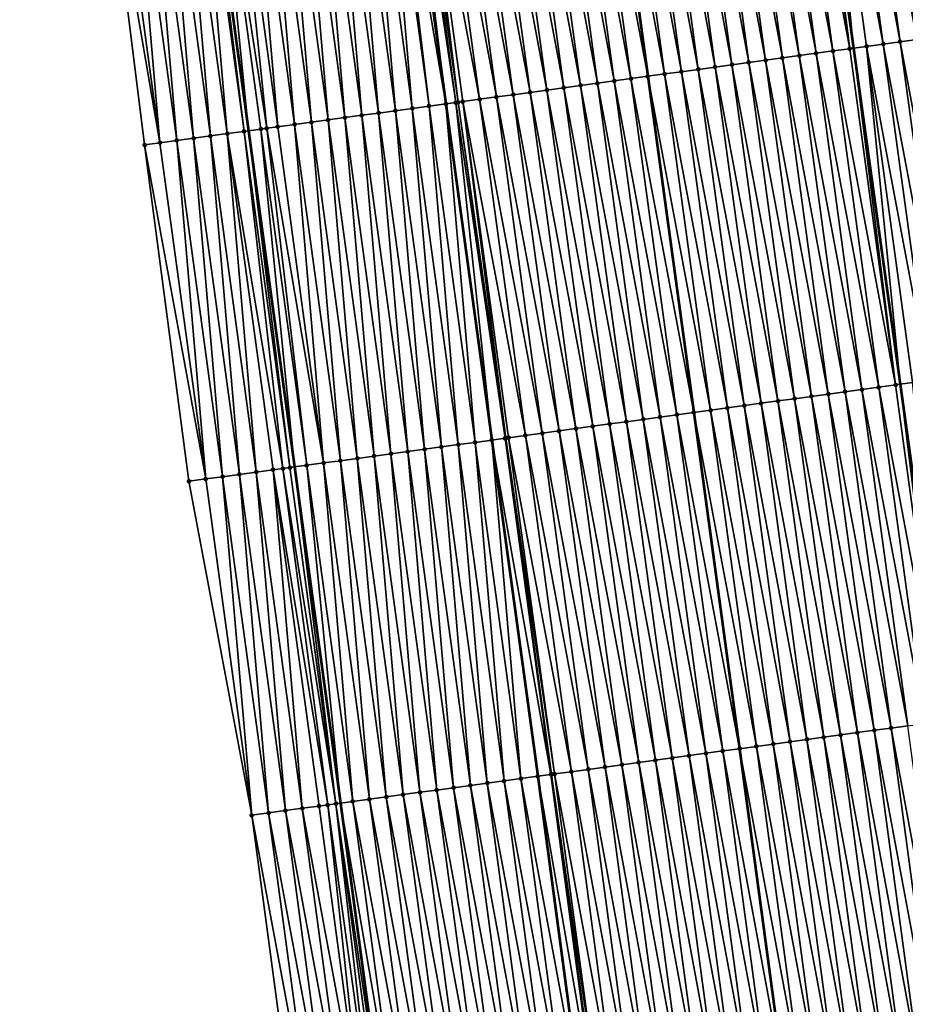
# Model space of a CAD drawing. Header units: feet. Extents: x 2010743 to 2022806, y 818705 to 837694.
# Tile 502 of 531: x 2011207 to 2011259, y 836410 to 836468. Entities that reach past the tile are written whole.
import ezdxf

# ---------------------------------------------------------------- set-up
doc = ezdxf.new("R2010")
doc.units = ezdxf.units.FT
doc.header["$MEASUREMENT"] = 0
for name, color, linetype, lineweight in [('EP_Travel Lane', 172, 'Continuous', 53), ('Road Shots', 141, 'Continuous', 100), ('STRIPING', 60, 'Continuous', 53)]:
    doc.layers.add(name, color=color, linetype=linetype, lineweight=lineweight)
doc.layers.add('I-77-MM17-21_NB-Surface-Border', color=7, linetype='Continuous')
doc.layers.add('I-77-MM17-21_NB-Surface-TIN', color=7, linetype='Continuous')

msp = doc.modelspace()

# ---------------------------------------------------------------- linework, layer by layer
at = {"layer": 'EP_Travel Lane'}
for points in [[(2011247.695, 836525.573, 339.128), (2011250.49, 836505.772, 338.748), (2011253.263, 836485.865, 338.414), (2011256.013, 836466.057, 338.075), (2011258.764, 836446.251, 337.722), (2011261.514, 836426.444, 337.369), (2011264.193, 836406.578, 337.008), (2011266.853, 836386.758, 336.667), (2011269.512, 836366.939, 336.32), (2011272.172, 836347.12, 335.958), (2011274.743, 836327.157, 335.583), (2011277.286, 836307.323, 335.224), (2011279.83, 836287.488, 334.852), (2011282.374, 836267.654, 334.51)], [(2011212.184, 836520.555, 339.378), (2011214.979, 836500.755, 339.002), (2011217.691, 836481.007, 338.655), (2011220.395, 836461.193, 338.331), (2011223.099, 836441.38, 337.984), (2011225.802, 836421.566, 337.647), (2011228.464, 836401.778, 337.288), (2011231.124, 836381.959, 336.935), (2011233.783, 836362.14, 336.568), (2011236.443, 836342.321, 336.208), (2011238.987, 836322.568, 335.839), (2011241.53, 836302.734, 335.476), (2011244.073, 836282.9, 335.111), (2011246.617, 836263.066, 334.746)]]:
    msp.add_polyline3d(points, dxfattribs=at)
at = {"layer": 'I-77-MM17-21_NB-Surface-Border', "color": 3, "linetype": 'Continuous', "lineweight": -3}
msp.add_polyline3d([(2011240.838, 836262.328, 334.567), (2011238.577, 836282.198, 334.944), (2011235.928, 836302.019, 335.291), (2011233.063, 836321.812, 335.648), (2011230.073, 836341.47, 335.999), (2011227.569, 836361.31, 336.363), (2011225.9, 836381.261, 336.767), (2011223.24, 836401.08, 337.116), (2011220.58, 836420.856, 337.478), (2011216.884, 836440.535, 337.784), (2011214.267, 836460.36, 338.129), (2011211.789, 836480.204, 338.477), (2011209.3, 836499.957, 338.838), (2011206.916, 836519.815, 339.217)], dxfattribs=at)
at = {"layer": 'I-77-MM17-21_NB-Surface-TIN', "color": 128, "linetype": 'Continuous', "lineweight": -3}
for points in [[(2011255.797, 836466.028, 338.079), (2011253.263, 836485.865, 338.414), (2011253.093, 836485.841, 338.419)], [(2011254.084, 836485.977, 338.389), (2011253.263, 836485.865, 338.414), (2011256.013, 836466.057, 338.075)], [(2011255.797, 836466.028, 338.079), (2011256.013, 836466.057, 338.075), (2011253.263, 836485.865, 338.414)], [(2011257.778, 836466.299, 338.054), (2011255.075, 836486.113, 338.363), (2011254.084, 836485.977, 338.389)], [(2011256.787, 836466.163, 338.062), (2011254.084, 836485.977, 338.389), (2011256.013, 836466.057, 338.075)], [(2011256.787, 836466.163, 338.062), (2011257.778, 836466.299, 338.054), (2011254.084, 836485.977, 338.389)], [(2011258.769, 836466.434, 338.042), (2011256.065, 836486.248, 338.344), (2011255.075, 836486.113, 338.363)], [(2011257.778, 836466.299, 338.054), (2011258.769, 836466.434, 338.042), (2011255.075, 836486.113, 338.363)], [(2011259.76, 836466.569, 338.028), (2011257.056, 836486.384, 338.328), (2011256.065, 836486.248, 338.344)], [(2011258.769, 836466.434, 338.042), (2011259.76, 836466.569, 338.028), (2011256.065, 836486.248, 338.344)], [(2011259.76, 836466.569, 338.028), (2011260.75, 836466.705, 338.003), (2011257.056, 836486.384, 338.328)], [(2011251.833, 836465.486, 338.157), (2011249.13, 836485.299, 338.486), (2011248.139, 836485.164, 338.497)], [(2011252.824, 836465.621, 338.141), (2011250.121, 836485.435, 338.474), (2011249.13, 836485.299, 338.486)], [(2011251.833, 836465.486, 338.157), (2011252.824, 836465.621, 338.141), (2011249.13, 836485.299, 338.486)], [(2011253.815, 836465.757, 338.124), (2011251.111, 836485.57, 338.463), (2011250.121, 836485.435, 338.474)], [(2011252.824, 836465.621, 338.141), (2011253.815, 836465.757, 338.124), (2011250.121, 836485.435, 338.474)], [(2011254.806, 836465.892, 338.107), (2011252.102, 836485.706, 338.446), (2011251.111, 836485.57, 338.463)], [(2011253.815, 836465.757, 338.124), (2011254.806, 836465.892, 338.107), (2011251.111, 836485.57, 338.463)], [(2011255.797, 836466.028, 338.079), (2011253.093, 836485.841, 338.419), (2011252.102, 836485.706, 338.446)], [(2011254.806, 836465.892, 338.107), (2011255.797, 836466.028, 338.079), (2011252.102, 836485.706, 338.446)], [(2011247.87, 836464.944, 338.206), (2011245.167, 836484.758, 338.533), (2011244.176, 836484.622, 338.55)], [(2011248.861, 836465.08, 338.191), (2011246.157, 836484.893, 338.517), (2011245.167, 836484.758, 338.533)], [(2011247.87, 836464.944, 338.206), (2011248.861, 836465.08, 338.191), (2011245.167, 836484.758, 338.533)], [(2011249.852, 836465.215, 338.181), (2011247.148, 836485.029, 338.506), (2011246.157, 836484.893, 338.517)], [(2011248.861, 836465.08, 338.191), (2011249.852, 836465.215, 338.181), (2011246.157, 836484.893, 338.517)], [(2011250.843, 836465.35, 338.171), (2011248.139, 836485.164, 338.497), (2011247.148, 836485.029, 338.506)], [(2011249.852, 836465.215, 338.181), (2011250.843, 836465.35, 338.171), (2011247.148, 836485.029, 338.506)], [(2011250.843, 836465.35, 338.171), (2011251.833, 836465.486, 338.157), (2011248.139, 836485.164, 338.497)], [(2011243.907, 836464.402, 338.283), (2011241.204, 836484.216, 338.601), (2011240.213, 836484.08, 338.617)], [(2011241.204, 836484.216, 338.601), (2011243.908, 836464.402, 338.283), (2011241.206, 836484.216, 338.601)], [(2011243.907, 836464.402, 338.283), (2011243.908, 836464.402, 338.283), (2011241.204, 836484.216, 338.601)], [(2011244.898, 836464.538, 338.268), (2011242.194, 836484.351, 338.586), (2011241.206, 836484.216, 338.601)], [(2011244.898, 836464.538, 338.268), (2011241.206, 836484.216, 338.601), (2011243.908, 836464.402, 338.283)], [(2011245.889, 836464.673, 338.241), (2011243.185, 836484.487, 338.568), (2011242.194, 836484.351, 338.586)], [(2011244.898, 836464.538, 338.268), (2011245.889, 836464.673, 338.241), (2011242.194, 836484.351, 338.586)], [(2011246.88, 836464.809, 338.221), (2011244.176, 836484.622, 338.55), (2011243.185, 836484.487, 338.568)], [(2011245.889, 836464.673, 338.241), (2011246.88, 836464.809, 338.221), (2011243.185, 836484.487, 338.568)], [(2011246.88, 836464.809, 338.221), (2011247.87, 836464.944, 338.206), (2011244.176, 836484.622, 338.55)], [(2011238.953, 836463.725, 338.359), (2011236.25, 836483.539, 338.679), (2011235.259, 836483.403, 338.698)], [(2011239.944, 836463.86, 338.344), (2011237.24, 836483.674, 338.662), (2011236.25, 836483.539, 338.679)], [(2011238.953, 836463.725, 338.359), (2011239.944, 836463.86, 338.344), (2011236.25, 836483.539, 338.679)], [(2011240.935, 836463.996, 338.329), (2011238.231, 836483.81, 338.647), (2011237.24, 836483.674, 338.662)], [(2011239.944, 836463.86, 338.344), (2011240.935, 836463.996, 338.329), (2011237.24, 836483.674, 338.662)], [(2011241.926, 836464.131, 338.316), (2011239.222, 836483.945, 338.632), (2011238.231, 836483.81, 338.647)], [(2011240.935, 836463.996, 338.329), (2011241.926, 836464.131, 338.316), (2011238.231, 836483.81, 338.647)], [(2011242.916, 836464.267, 338.304), (2011240.213, 836484.08, 338.617), (2011239.222, 836483.945, 338.632)], [(2011241.926, 836464.131, 338.316), (2011242.916, 836464.267, 338.304), (2011239.222, 836483.945, 338.632)], [(2011242.916, 836464.267, 338.304), (2011243.907, 836464.402, 338.283), (2011240.213, 836484.08, 338.617)], [(2011234.99, 836463.183, 338.429), (2011232.287, 836482.997, 338.749), (2011231.296, 836482.861, 338.77)], [(2011235.981, 836463.318, 338.412), (2011233.277, 836483.132, 338.731), (2011232.287, 836482.997, 338.749)], [(2011234.99, 836463.183, 338.429), (2011235.981, 836463.318, 338.412), (2011232.287, 836482.997, 338.749)], [(2011236.972, 836463.454, 338.395), (2011234.268, 836483.268, 338.715), (2011233.277, 836483.132, 338.731)], [(2011235.981, 836463.318, 338.412), (2011236.972, 836463.454, 338.395), (2011233.277, 836483.132, 338.731)], [(2011237.963, 836463.589, 338.378), (2011235.259, 836483.403, 338.698), (2011234.268, 836483.268, 338.715)], [(2011236.972, 836463.454, 338.395), (2011237.963, 836463.589, 338.378), (2011234.268, 836483.268, 338.715)], [(2011237.963, 836463.589, 338.378), (2011238.953, 836463.725, 338.359), (2011235.259, 836483.403, 338.698)], [(2011230.036, 836462.507, 338.437), (2011228.323, 836482.455, 338.775), (2011227.332, 836482.321, 338.759)], [(2011231.027, 836462.642, 338.453), (2011228.633, 836482.498, 338.78), (2011228.323, 836482.455, 338.775)], [(2011230.036, 836462.507, 338.437), (2011231.027, 836462.642, 338.453), (2011228.323, 836482.455, 338.775)], [(2011228.633, 836482.498, 338.78), (2011232.018, 836462.777, 338.465), (2011229.314, 836482.591, 338.787)], [(2011231.027, 836462.642, 338.453), (2011232.018, 836462.777, 338.465), (2011228.633, 836482.498, 338.78)], [(2011229.626, 836482.633, 338.788), (2011229.314, 836482.591, 338.787), (2011232.018, 836462.777, 338.465)], [(2011232.598, 836462.856, 338.468), (2011229.935, 836482.675, 338.787), (2011229.626, 836482.633, 338.788)], [(2011232.598, 836462.856, 338.468), (2011229.626, 836482.633, 338.788), (2011232.018, 836462.777, 338.465)], [(2011232.734, 836462.874, 338.468), (2011230.305, 836482.726, 338.785), (2011229.935, 836482.675, 338.787)], [(2011232.598, 836462.856, 338.468), (2011232.734, 836462.874, 338.468), (2011229.935, 836482.675, 338.787)], [(2011233.999, 836463.047, 338.448), (2011231.296, 836482.861, 338.77), (2011230.305, 836482.726, 338.785)], [(2011232.734, 836462.874, 338.468), (2011233.009, 836462.912, 338.465), (2011230.305, 836482.726, 338.785)], [(2011233.009, 836462.912, 338.465), (2011233.999, 836463.047, 338.448), (2011230.305, 836482.726, 338.785)], [(2011233.999, 836463.047, 338.448), (2011234.99, 836463.183, 338.429), (2011231.296, 836482.861, 338.77)], [(2011226.073, 836461.967, 338.396), (2011224.36, 836481.916, 338.726), (2011223.369, 836481.78, 338.717)], [(2011227.064, 836462.102, 338.407), (2011225.351, 836482.051, 338.736), (2011224.36, 836481.916, 338.726)], [(2011226.073, 836461.967, 338.396), (2011227.064, 836462.102, 338.407), (2011224.36, 836481.916, 338.726)], [(2011228.054, 836462.237, 338.413), (2011226.342, 836482.186, 338.745), (2011225.351, 836482.051, 338.736)], [(2011227.064, 836462.102, 338.407), (2011228.054, 836462.237, 338.413), (2011225.351, 836482.051, 338.736)], [(2011229.045, 836462.372, 338.424), (2011227.332, 836482.321, 338.759), (2011226.342, 836482.186, 338.745)], [(2011228.054, 836462.237, 338.413), (2011229.045, 836462.372, 338.424), (2011226.342, 836482.186, 338.745)], [(2011229.045, 836462.372, 338.424), (2011230.036, 836462.507, 338.437), (2011227.332, 836482.321, 338.759)], [(2011221.466, 836461.339, 338.34), (2011219.406, 836481.24, 338.678), (2011218.415, 836481.105, 338.663)], [(2011222.109, 836461.427, 338.353), (2011220.397, 836481.375, 338.69), (2011219.406, 836481.24, 338.678)], [(2011221.466, 836461.339, 338.34), (2011222.109, 836461.427, 338.353), (2011219.406, 836481.24, 338.678)], [(2011223.1, 836461.562, 338.368), (2011221.387, 836481.51, 338.7), (2011220.397, 836481.375, 338.69)], [(2011222.109, 836461.427, 338.353), (2011223.1, 836461.562, 338.368), (2011220.397, 836481.375, 338.69)], [(2011224.091, 836461.697, 338.378), (2011222.378, 836481.645, 338.708), (2011221.387, 836481.51, 338.7)], [(2011223.1, 836461.562, 338.368), (2011224.091, 836461.697, 338.378), (2011221.387, 836481.51, 338.7)], [(2011225.082, 836461.832, 338.387), (2011223.369, 836481.78, 338.717), (2011222.378, 836481.645, 338.708)], [(2011224.091, 836461.697, 338.378), (2011225.082, 836461.832, 338.387), (2011222.378, 836481.645, 338.708)], [(2011225.082, 836461.832, 338.387), (2011226.073, 836461.967, 338.396), (2011223.369, 836481.78, 338.717)], [(2011217.155, 836460.753, 338.234), (2011215.442, 836480.701, 338.603), (2011214.451, 836480.566, 338.572)], [(2011218.146, 836460.887, 338.266), (2011216.433, 836480.836, 338.63), (2011215.442, 836480.701, 338.603)], [(2011217.155, 836460.753, 338.234), (2011218.146, 836460.887, 338.266), (2011215.442, 836480.701, 338.603)], [(2011219.137, 836461.022, 338.301), (2011217.424, 836480.97, 338.652), (2011216.433, 836480.836, 338.63)], [(2011218.146, 836460.887, 338.266), (2011219.137, 836461.022, 338.301), (2011216.433, 836480.836, 338.63)], [(2011220.128, 836461.157, 338.33), (2011217.691, 836481.007, 338.655), (2011217.424, 836480.97, 338.652)], [(2011219.137, 836461.022, 338.301), (2011220.128, 836461.157, 338.33), (2011217.424, 836480.97, 338.652)], [(2011218.415, 836481.105, 338.663), (2011217.691, 836481.007, 338.655), (2011220.395, 836461.193, 338.331)], [(2011220.128, 836461.157, 338.33), (2011220.395, 836461.193, 338.331), (2011217.691, 836481.007, 338.655)], [(2011221.118, 836461.292, 338.333), (2011218.415, 836481.105, 338.663), (2011220.395, 836461.193, 338.331)], [(2011221.118, 836461.292, 338.333), (2011221.466, 836461.339, 338.34), (2011218.415, 836481.105, 338.663)], [(2011215.173, 836460.483, 338.162), (2011212.47, 836480.297, 338.5), (2011211.789, 836480.204, 338.477)], [(2011215.173, 836460.483, 338.162), (2011211.789, 836480.204, 338.477), (2011214.267, 836460.36, 338.129)], [(2011215.173, 836460.483, 338.162), (2011213.461, 836480.432, 338.535), (2011212.47, 836480.297, 338.5)], [(2011216.164, 836460.618, 338.198), (2011214.451, 836480.566, 338.572), (2011213.461, 836480.432, 338.535)], [(2011215.173, 836460.483, 338.162), (2011216.164, 836460.618, 338.198), (2011213.461, 836480.432, 338.535)], [(2011216.164, 836460.618, 338.198), (2011217.155, 836460.753, 338.234), (2011214.451, 836480.566, 338.572)], [(2011256.787, 836466.163, 338.062), (2011256.013, 836466.057, 338.075), (2011258.764, 836446.251, 337.722)], [(2011260.482, 836446.485, 337.706), (2011257.778, 836466.299, 338.054), (2011256.787, 836466.163, 338.062)], [(2011259.491, 836446.35, 337.716), (2011256.787, 836466.163, 338.062), (2011258.764, 836446.251, 337.722)], [(2011259.491, 836446.35, 337.716), (2011260.482, 836446.485, 337.706), (2011256.787, 836466.163, 338.062)], [(2011261.472, 836446.621, 337.699), (2011258.769, 836466.434, 338.042), (2011257.778, 836466.299, 338.054)], [(2011260.482, 836446.485, 337.706), (2011261.472, 836446.621, 337.699), (2011257.778, 836466.299, 338.054)], [(2011262.463, 836446.756, 337.689), (2011259.76, 836466.569, 338.028), (2011258.769, 836466.434, 338.042)], [(2011261.472, 836446.621, 337.699), (2011262.463, 836446.756, 337.689), (2011258.769, 836466.434, 338.042)], [(2011255.528, 836445.808, 337.799), (2011252.824, 836465.621, 338.141), (2011251.833, 836465.486, 338.157)], [(2011256.519, 836445.943, 337.781), (2011253.815, 836465.757, 338.124), (2011252.824, 836465.621, 338.141)], [(2011255.528, 836445.808, 337.799), (2011256.519, 836445.943, 337.781), (2011252.824, 836465.621, 338.141)], [(2011257.509, 836446.079, 337.758), (2011254.806, 836465.892, 338.107), (2011253.815, 836465.757, 338.124)], [(2011256.519, 836445.943, 337.781), (2011257.509, 836446.079, 337.758), (2011253.815, 836465.757, 338.124)], [(2011258.5, 836446.215, 337.725), (2011255.797, 836466.028, 338.079), (2011254.806, 836465.892, 338.107)], [(2011257.509, 836446.079, 337.758), (2011258.5, 836446.215, 337.725), (2011254.806, 836465.892, 338.107)], [(2011258.5, 836446.215, 337.725), (2011256.013, 836466.057, 338.075), (2011255.797, 836466.028, 338.079)], [(2011258.5, 836446.215, 337.725), (2011258.764, 836446.251, 337.722), (2011256.013, 836466.057, 338.075)], [(2011251.565, 836445.266, 337.852), (2011248.861, 836465.08, 338.191), (2011247.87, 836464.944, 338.206)], [(2011252.555, 836445.401, 337.84), (2011249.852, 836465.215, 338.181), (2011248.861, 836465.08, 338.191)], [(2011251.565, 836445.266, 337.852), (2011252.555, 836445.401, 337.84), (2011248.861, 836465.08, 338.191)], [(2011253.546, 836445.537, 337.828), (2011250.843, 836465.35, 338.171), (2011249.852, 836465.215, 338.181)], [(2011252.555, 836445.401, 337.84), (2011253.546, 836445.537, 337.828), (2011249.852, 836465.215, 338.181)], [(2011254.537, 836445.672, 337.815), (2011251.833, 836465.486, 338.157), (2011250.843, 836465.35, 338.171)], [(2011253.546, 836445.537, 337.828), (2011254.537, 836445.672, 337.815), (2011250.843, 836465.35, 338.171)], [(2011254.537, 836445.672, 337.815), (2011255.528, 836445.808, 337.799), (2011251.833, 836465.486, 338.157)], [(2011246.611, 836444.589, 337.941), (2011243.907, 836464.402, 338.283), (2011242.916, 836464.267, 338.304)], [(2011243.907, 836464.402, 338.283), (2011246.611, 836444.589, 337.941), (2011243.908, 836464.402, 338.283)], [(2011246.611, 836444.589, 337.941), (2011246.611, 836444.589, 337.941), (2011243.907, 836464.402, 338.283)], [(2011247.602, 836444.724, 337.927), (2011244.898, 836464.538, 338.268), (2011243.908, 836464.402, 338.283)], [(2011247.602, 836444.724, 337.927), (2011243.908, 836464.402, 338.283), (2011246.611, 836444.589, 337.941)], [(2011248.592, 836444.86, 337.9), (2011245.889, 836464.673, 338.241), (2011244.898, 836464.538, 338.268)], [(2011247.602, 836444.724, 337.927), (2011248.592, 836444.86, 337.9), (2011244.898, 836464.538, 338.268)], [(2011249.583, 836444.995, 337.881), (2011246.88, 836464.809, 338.221), (2011245.889, 836464.673, 338.241)], [(2011248.592, 836444.86, 337.9), (2011249.583, 836444.995, 337.881), (2011245.889, 836464.673, 338.241)], [(2011250.574, 836445.131, 337.868), (2011247.87, 836464.944, 338.206), (2011246.88, 836464.809, 338.221)], [(2011249.583, 836444.995, 337.881), (2011250.574, 836445.131, 337.868), (2011246.88, 836464.809, 338.221)], [(2011250.574, 836445.131, 337.868), (2011251.565, 836445.266, 337.852), (2011247.87, 836464.944, 338.206)], [(2011242.648, 836444.047, 338.008), (2011239.944, 836463.86, 338.344), (2011238.953, 836463.725, 338.359)], [(2011243.638, 836444.182, 337.992), (2011240.935, 836463.996, 338.329), (2011239.944, 836463.86, 338.344)], [(2011242.648, 836444.047, 338.008), (2011243.638, 836444.182, 337.992), (2011239.944, 836463.86, 338.344)], [(2011244.629, 836444.318, 337.976), (2011241.926, 836464.131, 338.316), (2011240.935, 836463.996, 338.329)], [(2011243.638, 836444.182, 337.992), (2011244.629, 836444.318, 337.976), (2011240.935, 836463.996, 338.329)], [(2011245.62, 836444.453, 337.963), (2011242.916, 836464.267, 338.304), (2011241.926, 836464.131, 338.316)], [(2011244.629, 836444.318, 337.976), (2011245.62, 836444.453, 337.963), (2011241.926, 836464.131, 338.316)], [(2011245.62, 836444.453, 337.963), (2011246.611, 836444.589, 337.941), (2011242.916, 836464.267, 338.304)], [(2011238.685, 836443.505, 338.078), (2011235.981, 836463.318, 338.412), (2011234.99, 836463.183, 338.429)], [(2011239.675, 836443.64, 338.06), (2011236.972, 836463.454, 338.395), (2011235.981, 836463.318, 338.412)], [(2011238.685, 836443.505, 338.078), (2011239.675, 836443.64, 338.06), (2011235.981, 836463.318, 338.412)], [(2011240.666, 836443.776, 338.045), (2011237.963, 836463.589, 338.378), (2011236.972, 836463.454, 338.395)], [(2011239.675, 836443.64, 338.06), (2011240.666, 836443.776, 338.045), (2011236.972, 836463.454, 338.395)], [(2011241.657, 836443.911, 338.025), (2011238.953, 836463.725, 338.359), (2011237.963, 836463.589, 338.378)], [(2011240.666, 836443.776, 338.045), (2011241.657, 836443.911, 338.025), (2011237.963, 836463.589, 338.378)], [(2011241.657, 836443.911, 338.025), (2011242.648, 836444.047, 338.008), (2011238.953, 836463.725, 338.359)], [(2011233.731, 836442.828, 338.118), (2011232.018, 836462.777, 338.465), (2011231.027, 836462.642, 338.453)], [(2011232.598, 836462.856, 338.468), (2011232.018, 836462.777, 338.465), (2011234.721, 836442.963, 338.13)], [(2011233.731, 836442.828, 338.118), (2011234.721, 836442.963, 338.13), (2011232.018, 836462.777, 338.465)], [(2011235.5, 836443.069, 338.133), (2011232.734, 836462.874, 338.468), (2011232.598, 836462.856, 338.468)], [(2011235.5, 836443.069, 338.133), (2011232.598, 836462.856, 338.468), (2011234.721, 836442.963, 338.13)], [(2011235.547, 836443.076, 338.133), (2011233.009, 836462.912, 338.465), (2011232.734, 836462.874, 338.468)], [(2011235.5, 836443.069, 338.133), (2011235.547, 836443.076, 338.133), (2011232.734, 836462.874, 338.468)], [(2011236.703, 836443.234, 338.116), (2011233.999, 836463.047, 338.448), (2011233.009, 836462.912, 338.465)], [(2011235.547, 836443.076, 338.133), (2011235.712, 836443.098, 338.132), (2011233.009, 836462.912, 338.465)], [(2011235.712, 836443.098, 338.132), (2011236.703, 836443.234, 338.116), (2011233.009, 836462.912, 338.465)], [(2011237.694, 836443.369, 338.096), (2011234.99, 836463.183, 338.429), (2011233.999, 836463.047, 338.448)], [(2011236.703, 836443.234, 338.116), (2011237.694, 836443.369, 338.096), (2011233.999, 836463.047, 338.448)], [(2011237.694, 836443.369, 338.096), (2011238.685, 836443.505, 338.078), (2011234.99, 836463.183, 338.429)], [(2011228.776, 836442.153, 338.055), (2011227.064, 836462.102, 338.407), (2011226.073, 836461.967, 338.396)], [(2011229.767, 836442.288, 338.064), (2011228.054, 836462.237, 338.413), (2011227.064, 836462.102, 338.407)], [(2011228.776, 836442.153, 338.055), (2011229.767, 836442.288, 338.064), (2011227.064, 836462.102, 338.407)], [(2011230.758, 836442.423, 338.072), (2011229.045, 836462.372, 338.424), (2011228.054, 836462.237, 338.413)], [(2011229.767, 836442.288, 338.064), (2011230.758, 836442.423, 338.072), (2011228.054, 836462.237, 338.413)], [(2011231.749, 836442.558, 338.084), (2011230.036, 836462.507, 338.437), (2011229.045, 836462.372, 338.424)], [(2011230.758, 836442.423, 338.072), (2011231.749, 836442.558, 338.084), (2011229.045, 836462.372, 338.424)], [(2011232.74, 836442.693, 338.1), (2011231.027, 836462.642, 338.453), (2011230.036, 836462.507, 338.437)], [(2011231.749, 836442.558, 338.084), (2011232.74, 836442.693, 338.1), (2011230.036, 836462.507, 338.437)], [(2011232.74, 836442.693, 338.1), (2011233.731, 836442.828, 338.118), (2011231.027, 836462.642, 338.453)], [(2011224.813, 836441.613, 338.01), (2011223.1, 836461.562, 338.368), (2011222.109, 836461.427, 338.353)], [(2011225.804, 836441.748, 338.024), (2011224.091, 836461.697, 338.378), (2011223.1, 836461.562, 338.368)], [(2011224.813, 836441.613, 338.01), (2011225.804, 836441.748, 338.024), (2011223.1, 836461.562, 338.368)], [(2011226.795, 836441.883, 338.035), (2011225.082, 836461.832, 338.387), (2011224.091, 836461.697, 338.378)], [(2011225.804, 836441.748, 338.024), (2011226.795, 836441.883, 338.035), (2011224.091, 836461.697, 338.378)], [(2011227.785, 836442.018, 338.045), (2011226.073, 836461.967, 338.396), (2011225.082, 836461.832, 338.387)], [(2011226.795, 836441.883, 338.035), (2011227.785, 836442.018, 338.045), (2011225.082, 836461.832, 338.387)], [(2011227.785, 836442.018, 338.045), (2011228.776, 836442.153, 338.055), (2011226.073, 836461.967, 338.396)], [(2011220.849, 836441.074, 337.915), (2011219.137, 836461.022, 338.301), (2011218.146, 836460.887, 338.266)], [(2011222.417, 836441.287, 337.981), (2011220.128, 836461.157, 338.33), (2011219.137, 836461.022, 338.301)], [(2011220.849, 836441.074, 337.915), (2011221.84, 836441.209, 337.944), (2011219.137, 836461.022, 338.301)], [(2011221.84, 836441.209, 337.944), (2011222.417, 836441.287, 337.981), (2011219.137, 836461.022, 338.301)], [(2011222.831, 836441.343, 337.98), (2011220.395, 836461.193, 338.331), (2011220.128, 836461.157, 338.33)], [(2011222.417, 836441.287, 337.981), (2011222.831, 836441.343, 337.98), (2011220.128, 836461.157, 338.33)], [(2011221.118, 836461.292, 338.333), (2011220.395, 836461.193, 338.331), (2011223.099, 836441.38, 337.984)], [(2011222.831, 836441.343, 337.98), (2011223.099, 836441.38, 337.984), (2011220.395, 836461.193, 338.331)], [(2011223.822, 836441.478, 337.993), (2011221.466, 836461.339, 338.34), (2011221.118, 836461.292, 338.333)], [(2011223.822, 836441.478, 337.993), (2011221.118, 836461.292, 338.333), (2011223.099, 836441.38, 337.984)], [(2011224.813, 836441.613, 338.01), (2011222.109, 836461.427, 338.353), (2011221.466, 836461.339, 338.34)], [(2011223.822, 836441.478, 337.993), (2011224.813, 836441.613, 338.01), (2011221.466, 836461.339, 338.34)], [(2011217.877, 836440.67, 337.82), (2011215.173, 836460.483, 338.162), (2011214.267, 836460.36, 338.129)], [(2011216.886, 836440.535, 337.784), (2011214.267, 836460.36, 338.129), (2011216.884, 836440.535, 337.784)], [(2011216.886, 836440.535, 337.784), (2011217.877, 836440.67, 337.82), (2011214.267, 836460.36, 338.129)], [(2011217.877, 836440.67, 337.82), (2011216.164, 836460.618, 338.198), (2011215.173, 836460.483, 338.162)], [(2011218.868, 836440.804, 337.855), (2011217.155, 836460.753, 338.234), (2011216.164, 836460.618, 338.198)], [(2011217.877, 836440.67, 337.82), (2011218.868, 836440.804, 337.855), (2011216.164, 836460.618, 338.198)], [(2011219.859, 836440.939, 337.893), (2011218.146, 836460.887, 338.266), (2011217.155, 836460.753, 338.234)], [(2011218.868, 836440.804, 337.855), (2011219.859, 836440.939, 337.893), (2011217.155, 836460.753, 338.234)], [(2011219.859, 836440.939, 337.893), (2011220.849, 836441.074, 337.915), (2011218.146, 836460.887, 338.266)], [(2011259.222, 836426.13, 337.431), (2011256.519, 836445.943, 337.781), (2011255.528, 836445.808, 337.799)], [(2011260.213, 836426.265, 337.412), (2011257.509, 836446.079, 337.758), (2011256.519, 836445.943, 337.781)], [(2011259.222, 836426.13, 337.431), (2011260.213, 836426.265, 337.412), (2011256.519, 836445.943, 337.781)], [(2011261.204, 836426.401, 337.374), (2011258.5, 836446.215, 337.725), (2011257.509, 836446.079, 337.758)], [(2011260.213, 836426.265, 337.412), (2011261.204, 836426.401, 337.374), (2011257.509, 836446.079, 337.758)], [(2011261.204, 836426.401, 337.374), (2011258.764, 836446.251, 337.722), (2011258.5, 836446.215, 337.725)], [(2011259.491, 836446.35, 337.716), (2011258.764, 836446.251, 337.722), (2011261.514, 836426.444, 337.369)], [(2011261.204, 836426.401, 337.374), (2011261.514, 836426.444, 337.369), (2011258.764, 836446.251, 337.722)], [(2011254.268, 836425.453, 337.498), (2011251.565, 836445.266, 337.852), (2011250.574, 836445.131, 337.868)], [(2011255.259, 836425.588, 337.488), (2011252.555, 836445.401, 337.84), (2011251.565, 836445.266, 337.852)], [(2011254.268, 836425.453, 337.498), (2011255.259, 836425.588, 337.488), (2011251.565, 836445.266, 337.852)], [(2011256.25, 836425.724, 337.476), (2011253.546, 836445.537, 337.828), (2011252.555, 836445.401, 337.84)], [(2011255.259, 836425.588, 337.488), (2011256.25, 836425.724, 337.476), (2011252.555, 836445.401, 337.84)], [(2011257.241, 836425.859, 337.464), (2011254.537, 836445.672, 337.815), (2011253.546, 836445.537, 337.828)], [(2011256.25, 836425.724, 337.476), (2011257.241, 836425.859, 337.464), (2011253.546, 836445.537, 337.828)], [(2011258.231, 836425.994, 337.449), (2011255.528, 836445.808, 337.799), (2011254.537, 836445.672, 337.815)], [(2011257.241, 836425.859, 337.464), (2011258.231, 836425.994, 337.449), (2011254.537, 836445.672, 337.815)], [(2011258.231, 836425.994, 337.449), (2011259.222, 836426.13, 337.431), (2011255.528, 836445.808, 337.799)], [(2011250.305, 836424.911, 337.574), (2011247.602, 836444.724, 337.927), (2011246.611, 836444.589, 337.941)], [(2011251.296, 836425.046, 337.544), (2011248.592, 836444.86, 337.9), (2011247.602, 836444.724, 337.927)], [(2011250.305, 836424.911, 337.574), (2011251.296, 836425.046, 337.544), (2011247.602, 836444.724, 337.927)], [(2011252.287, 836425.182, 337.526), (2011249.583, 836444.995, 337.881), (2011248.592, 836444.86, 337.9)], [(2011251.296, 836425.046, 337.544), (2011252.287, 836425.182, 337.526), (2011248.592, 836444.86, 337.9)], [(2011253.277, 836425.317, 337.511), (2011250.574, 836445.131, 337.868), (2011249.583, 836444.995, 337.881)], [(2011252.287, 836425.182, 337.526), (2011253.277, 836425.317, 337.511), (2011249.583, 836444.995, 337.881)], [(2011253.277, 836425.317, 337.511), (2011254.268, 836425.453, 337.498), (2011250.574, 836445.131, 337.868)], [(2011246.342, 836424.369, 337.636), (2011243.638, 836444.182, 337.992), (2011242.648, 836444.047, 338.008)], [(2011247.333, 836424.504, 337.621), (2011244.629, 836444.318, 337.976), (2011243.638, 836444.182, 337.992)], [(2011246.342, 836424.369, 337.636), (2011247.333, 836424.504, 337.621), (2011243.638, 836444.182, 337.992)], [(2011248.324, 836424.64, 337.606), (2011245.62, 836444.453, 337.963), (2011244.629, 836444.318, 337.976)], [(2011247.333, 836424.504, 337.621), (2011248.324, 836424.64, 337.606), (2011244.629, 836444.318, 337.976)], [(2011245.62, 836444.453, 337.963), (2011249.313, 836424.775, 337.581), (2011246.611, 836444.589, 337.941)], [(2011248.324, 836424.64, 337.606), (2011249.313, 836424.775, 337.581), (2011245.62, 836444.453, 337.963)], [(2011249.314, 836424.775, 337.581), (2011250.305, 836424.911, 337.574), (2011246.611, 836444.589, 337.941)], [(2011249.314, 836424.775, 337.581), (2011246.611, 836444.589, 337.941), (2011249.313, 836424.775, 337.581)], [(2011246.611, 836444.589, 337.941), (2011249.313, 836424.775, 337.581), (2011246.611, 836444.589, 337.941)], [(2011241.388, 836423.691, 337.732), (2011238.685, 836443.505, 338.078), (2011237.694, 836443.369, 338.096)], [(2011242.379, 836423.827, 337.713), (2011239.675, 836443.64, 338.06), (2011238.685, 836443.505, 338.078)], [(2011241.388, 836423.691, 337.732), (2011242.379, 836423.827, 337.713), (2011238.685, 836443.505, 338.078)], [(2011243.37, 836423.962, 337.695), (2011240.666, 836443.776, 338.045), (2011239.675, 836443.64, 338.06)], [(2011242.379, 836423.827, 337.713), (2011243.37, 836423.962, 337.695), (2011239.675, 836443.64, 338.06)], [(2011244.36, 836424.098, 337.673), (2011241.657, 836443.911, 338.025), (2011240.666, 836443.776, 338.045)], [(2011243.37, 836423.962, 337.695), (2011244.36, 836424.098, 337.673), (2011240.666, 836443.776, 338.045)], [(2011245.351, 836424.233, 337.655), (2011242.648, 836444.047, 338.008), (2011241.657, 836443.911, 338.025)], [(2011244.36, 836424.098, 337.673), (2011245.351, 836424.233, 337.655), (2011241.657, 836443.911, 338.025)], [(2011245.351, 836424.233, 337.655), (2011246.342, 836424.369, 337.636), (2011242.648, 836444.047, 338.008)], [(2011236.434, 836423.015, 337.775), (2011234.721, 836442.963, 338.13), (2011233.731, 836442.828, 338.118)], [(2011238.2, 836423.255, 337.788), (2011235.5, 836443.069, 338.133), (2011234.721, 836442.963, 338.13)], [(2011238.2, 836423.255, 337.788), (2011234.721, 836442.963, 338.13), (2011237.425, 836423.15, 337.785)], [(2011236.434, 836423.015, 337.775), (2011237.425, 836423.15, 337.785), (2011234.721, 836442.963, 338.13)], [(2011238.241, 836423.261, 337.788), (2011235.547, 836443.076, 338.133), (2011235.5, 836443.069, 338.133)], [(2011238.2, 836423.255, 337.788), (2011238.241, 836423.261, 337.788), (2011235.5, 836443.069, 338.133)], [(2011238.416, 836423.285, 337.787), (2011235.712, 836443.098, 338.132), (2011235.547, 836443.076, 338.133)], [(2011238.241, 836423.261, 337.788), (2011238.416, 836423.285, 337.787), (2011235.547, 836443.076, 338.133)], [(2011239.407, 836423.42, 337.77), (2011236.703, 836443.234, 338.116), (2011235.712, 836443.098, 338.132)], [(2011238.416, 836423.285, 337.787), (2011239.407, 836423.42, 337.77), (2011235.712, 836443.098, 338.132)], [(2011240.397, 836423.556, 337.751), (2011237.694, 836443.369, 338.096), (2011236.703, 836443.234, 338.116)], [(2011239.407, 836423.42, 337.77), (2011240.397, 836423.556, 337.751), (2011236.703, 836443.234, 338.116)], [(2011240.397, 836423.556, 337.751), (2011241.388, 836423.691, 337.732), (2011237.694, 836443.369, 338.096)], [(2011232.471, 836422.475, 337.725), (2011230.758, 836442.423, 338.072), (2011229.767, 836442.288, 338.064)], [(2011233.462, 836422.61, 337.734), (2011231.749, 836442.558, 338.084), (2011230.758, 836442.423, 338.072)], [(2011232.471, 836422.475, 337.725), (2011233.462, 836422.61, 337.734), (2011230.758, 836442.423, 338.072)], [(2011234.452, 836422.745, 337.744), (2011232.74, 836442.693, 338.1), (2011231.749, 836442.558, 338.084)], [(2011233.462, 836422.61, 337.734), (2011234.452, 836422.745, 337.744), (2011231.749, 836442.558, 338.084)], [(2011235.443, 836422.88, 337.759), (2011233.731, 836442.828, 338.118), (2011232.74, 836442.693, 338.1)], [(2011234.452, 836422.745, 337.744), (2011235.443, 836422.88, 337.759), (2011232.74, 836442.693, 338.1)], [(2011235.443, 836422.88, 337.759), (2011236.434, 836423.015, 337.775), (2011233.731, 836442.828, 338.118)], [(2011228.507, 836421.935, 337.687), (2011226.795, 836441.883, 338.035), (2011225.804, 836441.748, 338.024)], [(2011229.498, 836422.07, 337.698), (2011227.785, 836442.018, 338.045), (2011226.795, 836441.883, 338.035)], [(2011228.507, 836421.935, 337.687), (2011229.498, 836422.07, 337.698), (2011226.795, 836441.883, 338.035)], [(2011230.489, 836422.205, 337.708), (2011228.776, 836442.153, 338.055), (2011227.785, 836442.018, 338.045)], [(2011229.498, 836422.07, 337.698), (2011230.489, 836422.205, 337.708), (2011227.785, 836442.018, 338.045)], [(2011231.48, 836422.34, 337.716), (2011229.767, 836442.288, 338.064), (2011228.776, 836442.153, 338.055)], [(2011230.489, 836422.205, 337.708), (2011231.48, 836422.34, 337.716), (2011228.776, 836442.153, 338.055)], [(2011231.48, 836422.34, 337.716), (2011232.471, 836422.475, 337.725), (2011229.767, 836442.288, 338.064)], [(2011223.553, 836421.26, 337.58), (2011221.84, 836441.209, 337.944), (2011220.849, 836441.074, 337.915)], [(2011225.056, 836421.464, 337.637), (2011222.417, 836441.287, 337.981), (2011221.84, 836441.209, 337.944)], [(2011223.553, 836421.26, 337.58), (2011224.544, 836421.395, 337.606), (2011221.84, 836441.209, 337.944)], [(2011224.544, 836421.395, 337.606), (2011225.056, 836421.464, 337.637), (2011221.84, 836441.209, 337.944)], [(2011225.535, 836421.53, 337.643), (2011222.831, 836441.343, 337.98), (2011222.417, 836441.287, 337.981)], [(2011225.056, 836421.464, 337.637), (2011225.535, 836421.53, 337.643), (2011222.417, 836441.287, 337.981)], [(2011225.535, 836421.53, 337.643), (2011223.099, 836441.38, 337.984), (2011222.831, 836441.343, 337.98)], [(2011223.822, 836441.478, 337.993), (2011223.099, 836441.38, 337.984), (2011225.802, 836421.566, 337.647)], [(2011225.535, 836421.53, 337.643), (2011225.802, 836421.566, 337.647), (2011223.099, 836441.38, 337.984)], [(2011226.526, 836421.665, 337.658), (2011224.813, 836441.613, 338.01), (2011223.822, 836441.478, 337.993)], [(2011226.526, 836421.665, 337.658), (2011223.822, 836441.478, 337.993), (2011225.802, 836421.566, 337.647)], [(2011227.516, 836421.8, 337.674), (2011225.804, 836441.748, 338.024), (2011224.813, 836441.613, 338.01)], [(2011226.526, 836421.665, 337.658), (2011227.516, 836421.8, 337.674), (2011224.813, 836441.613, 338.01)], [(2011227.516, 836421.8, 337.674), (2011228.507, 836421.935, 337.687), (2011225.804, 836441.748, 338.024)], [(2011220.58, 836420.856, 337.478), (2011217.877, 836440.67, 337.82), (2011216.886, 836440.535, 337.784)], [(2011220.58, 836420.856, 337.478), (2011218.868, 836440.804, 337.855), (2011217.877, 836440.67, 337.82)], [(2011221.571, 836420.991, 337.514), (2011219.859, 836440.939, 337.893), (2011218.868, 836440.804, 337.855)], [(2011221.571, 836420.991, 337.514), (2011218.868, 836440.804, 337.855), (2011220.58, 836420.856, 337.478)], [(2011222.562, 836421.126, 337.551), (2011220.849, 836441.074, 337.915), (2011219.859, 836440.939, 337.893)], [(2011221.571, 836420.991, 337.514), (2011222.562, 836421.126, 337.551), (2011219.859, 836440.939, 337.893)], [(2011222.562, 836421.126, 337.551), (2011223.553, 836421.26, 337.58), (2011220.849, 836441.074, 337.915)], [(2011220.58, 836420.856, 337.478), (2011216.886, 836440.535, 337.784), (2011216.884, 836440.535, 337.784)], [(2011261.894, 836406.268, 337.063), (2011259.222, 836426.13, 337.431), (2011258.231, 836425.994, 337.449)], [(2011257.93, 836405.735, 337.122), (2011255.259, 836425.588, 337.488), (2011254.268, 836425.453, 337.498)], [(2011258.921, 836405.868, 337.109), (2011256.25, 836425.724, 337.476), (2011255.259, 836425.588, 337.488)], [(2011257.93, 836405.735, 337.122), (2011258.921, 836405.868, 337.109), (2011255.259, 836425.588, 337.488)], [(2011259.912, 836406.002, 337.095), (2011257.241, 836425.859, 337.464), (2011256.25, 836425.724, 337.476)], [(2011258.921, 836405.868, 337.109), (2011259.912, 836406.002, 337.095), (2011256.25, 836425.724, 337.476)], [(2011260.903, 836406.135, 337.079), (2011258.231, 836425.994, 337.449), (2011257.241, 836425.859, 337.464)], [(2011259.912, 836406.002, 337.095), (2011260.903, 836406.135, 337.079), (2011257.241, 836425.859, 337.464)], [(2011260.903, 836406.135, 337.079), (2011261.894, 836406.268, 337.063), (2011258.231, 836425.994, 337.449)], [(2011253.965, 836405.202, 337.185), (2011251.296, 836425.046, 337.544), (2011250.305, 836424.911, 337.574)], [(2011254.956, 836405.335, 337.169), (2011252.287, 836425.182, 337.526), (2011251.296, 836425.046, 337.544)], [(2011253.965, 836405.202, 337.185), (2011254.956, 836405.335, 337.169), (2011251.296, 836425.046, 337.544)], [(2011255.947, 836405.469, 337.152), (2011253.277, 836425.317, 337.511), (2011252.287, 836425.182, 337.526)], [(2011254.956, 836405.335, 337.169), (2011255.947, 836405.469, 337.152), (2011252.287, 836425.182, 337.526)], [(2011256.938, 836405.602, 337.137), (2011254.268, 836425.453, 337.498), (2011253.277, 836425.317, 337.511)], [(2011255.947, 836405.469, 337.152), (2011256.938, 836405.602, 337.137), (2011253.277, 836425.317, 337.511)], [(2011256.938, 836405.602, 337.137), (2011257.93, 836405.735, 337.122), (2011254.268, 836425.453, 337.498)], [(2011249.01, 836404.536, 337.27), (2011246.342, 836424.369, 337.636), (2011245.351, 836424.233, 337.655)], [(2011250.001, 836404.669, 337.253), (2011247.333, 836424.504, 337.621), (2011246.342, 836424.369, 337.636)], [(2011249.01, 836404.536, 337.27), (2011250.001, 836404.669, 337.253), (2011246.342, 836424.369, 337.636)], [(2011250.992, 836404.802, 337.238), (2011248.324, 836424.64, 337.606), (2011247.333, 836424.504, 337.621)], [(2011250.001, 836404.669, 337.253), (2011250.992, 836404.802, 337.238), (2011247.333, 836424.504, 337.621)], [(2011248.324, 836424.64, 337.606), (2011251.982, 836404.935, 337.218), (2011249.313, 836424.775, 337.581)], [(2011250.992, 836404.802, 337.238), (2011251.982, 836404.935, 337.218), (2011248.324, 836424.64, 337.606)], [(2011251.983, 836404.935, 337.218), (2011249.313, 836424.775, 337.581), (2011251.982, 836404.935, 337.218)], [(2011251.983, 836404.935, 337.218), (2011249.314, 836424.775, 337.581), (2011249.313, 836424.775, 337.581)], [(2011252.974, 836405.069, 337.213), (2011250.305, 836424.911, 337.574), (2011249.314, 836424.775, 337.581)], [(2011251.983, 836404.935, 337.218), (2011252.974, 836405.069, 337.213), (2011249.314, 836424.775, 337.581)], [(2011252.974, 836405.069, 337.213), (2011253.965, 836405.202, 337.185), (2011250.305, 836424.911, 337.574)], [(2011245.046, 836404.002, 337.346), (2011242.379, 836423.827, 337.713), (2011241.388, 836423.691, 337.732)], [(2011246.037, 836404.135, 337.329), (2011243.37, 836423.962, 337.695), (2011242.379, 836423.827, 337.713)], [(2011245.046, 836404.002, 337.346), (2011246.037, 836404.135, 337.329), (2011242.379, 836423.827, 337.713)], [(2011247.028, 836404.269, 337.308), (2011244.36, 836424.098, 337.673), (2011243.37, 836423.962, 337.695)], [(2011246.037, 836404.135, 337.329), (2011247.028, 836404.269, 337.308), (2011243.37, 836423.962, 337.695)], [(2011248.019, 836404.402, 337.288), (2011245.351, 836424.233, 337.655), (2011244.36, 836424.098, 337.673)], [(2011247.028, 836404.269, 337.308), (2011248.019, 836404.402, 337.288), (2011244.36, 836424.098, 337.673)], [(2011248.019, 836404.402, 337.288), (2011249.01, 836404.536, 337.27), (2011245.351, 836424.233, 337.655)], [(2011240.853, 836403.438, 337.424), (2011238.2, 836423.255, 337.788), (2011237.425, 836423.15, 337.785)], [(2011240.913, 836403.446, 337.424), (2011238.241, 836423.261, 337.788), (2011238.2, 836423.255, 337.788)], [(2011240.853, 836403.438, 337.424), (2011240.913, 836403.446, 337.424), (2011238.2, 836423.255, 337.788)], [(2011241.081, 836403.469, 337.423), (2011238.416, 836423.285, 337.787), (2011238.241, 836423.261, 337.788)], [(2011240.913, 836403.446, 337.424), (2011241.081, 836403.469, 337.423), (2011238.241, 836423.261, 337.788)], [(2011242.072, 836403.602, 337.406), (2011239.407, 836423.42, 337.77), (2011238.416, 836423.285, 337.787)], [(2011241.081, 836403.469, 337.423), (2011242.072, 836403.602, 337.406), (2011238.416, 836423.285, 337.787)], [(2011243.063, 836403.735, 337.385), (2011240.397, 836423.556, 337.751), (2011239.407, 836423.42, 337.77)], [(2011242.072, 836403.602, 337.406), (2011243.063, 836403.735, 337.385), (2011239.407, 836423.42, 337.77)], [(2011244.055, 836403.869, 337.366), (2011241.388, 836423.691, 337.732), (2011240.397, 836423.556, 337.751)], [(2011243.063, 836403.735, 337.385), (2011244.055, 836403.869, 337.366), (2011240.397, 836423.556, 337.751)], [(2011244.055, 836403.869, 337.366), (2011245.046, 836404.002, 337.346), (2011241.388, 836423.691, 337.732)], [(2011236.126, 836402.805, 337.371), (2011233.462, 836422.61, 337.734), (2011232.471, 836422.475, 337.725)], [(2011237.117, 836402.938, 337.382), (2011234.452, 836422.745, 337.744), (2011233.462, 836422.61, 337.734)], [(2011236.126, 836402.805, 337.371), (2011237.117, 836402.938, 337.382), (2011233.462, 836422.61, 337.734)], [(2011238.108, 836403.07, 337.395), (2011235.443, 836422.88, 337.759), (2011234.452, 836422.745, 337.744)], [(2011237.117, 836402.938, 337.382), (2011238.108, 836403.07, 337.395), (2011234.452, 836422.745, 337.744)], [(2011239.099, 836403.203, 337.41), (2011236.434, 836423.015, 337.775), (2011235.443, 836422.88, 337.759)], [(2011238.108, 836403.07, 337.395), (2011239.099, 836403.203, 337.41), (2011235.443, 836422.88, 337.759)], [(2011236.434, 836423.015, 337.775), (2011240.09, 836403.336, 337.421), (2011237.425, 836423.15, 337.785)], [(2011239.099, 836403.203, 337.41), (2011240.09, 836403.336, 337.421), (2011236.434, 836423.015, 337.775)], [(2011240.853, 836403.438, 337.424), (2011237.425, 836423.15, 337.785), (2011240.09, 836403.336, 337.421)], [(2011232.161, 836402.273, 337.34), (2011229.498, 836422.07, 337.698), (2011228.507, 836421.935, 337.687)], [(2011233.152, 836402.406, 337.348), (2011230.489, 836422.205, 337.708), (2011229.498, 836422.07, 337.698)], [(2011232.161, 836402.273, 337.34), (2011233.152, 836402.406, 337.348), (2011229.498, 836422.07, 337.698)], [(2011234.143, 836402.539, 337.356), (2011231.48, 836422.34, 337.716), (2011230.489, 836422.205, 337.708)], [(2011233.152, 836402.406, 337.348), (2011234.143, 836402.539, 337.356), (2011230.489, 836422.205, 337.708)], [(2011235.134, 836402.672, 337.363), (2011232.471, 836422.475, 337.725), (2011231.48, 836422.34, 337.716)], [(2011234.143, 836402.539, 337.356), (2011235.134, 836402.672, 337.363), (2011231.48, 836422.34, 337.716)], [(2011235.134, 836402.672, 337.363), (2011236.126, 836402.805, 337.371), (2011232.471, 836422.475, 337.725)], [(2011227.205, 836401.61, 337.238), (2011225.056, 836421.464, 337.637), (2011224.544, 836421.395, 337.606)], [(2011227.787, 836401.687, 337.273), (2011225.535, 836421.53, 337.643), (2011225.056, 836421.464, 337.637)], [(2011227.205, 836401.61, 337.238), (2011227.787, 836401.687, 337.273), (2011225.056, 836421.464, 337.637)], [(2011225.535, 836421.53, 337.643), (2011228.464, 836401.778, 337.288), (2011225.802, 836421.566, 337.647)], [(2011228.196, 836401.742, 337.284), (2011228.464, 836401.778, 337.288), (2011225.535, 836421.53, 337.643)], [(2011227.787, 836401.687, 337.273), (2011228.196, 836401.742, 337.284), (2011225.535, 836421.53, 337.643)], [(2011229.188, 836401.875, 337.301), (2011226.526, 836421.665, 337.658), (2011225.802, 836421.566, 337.647)], [(2011229.188, 836401.875, 337.301), (2011225.802, 836421.566, 337.647), (2011228.464, 836401.778, 337.288)], [(2011230.179, 836402.008, 337.317), (2011227.516, 836421.8, 337.674), (2011226.526, 836421.665, 337.658)], [(2011229.188, 836401.875, 337.301), (2011230.179, 836402.008, 337.317), (2011226.526, 836421.665, 337.658)], [(2011231.17, 836402.14, 337.33), (2011228.507, 836421.935, 337.687), (2011227.516, 836421.8, 337.674)], [(2011230.179, 836402.008, 337.317), (2011231.17, 836402.14, 337.33), (2011227.516, 836421.8, 337.674)], [(2011231.17, 836402.14, 337.33), (2011232.161, 836402.273, 337.34), (2011228.507, 836421.935, 337.687)], [(2011224.232, 836401.213, 337.151), (2011221.571, 836420.991, 337.514), (2011220.58, 836420.856, 337.478)], [(2011225.223, 836401.345, 337.186), (2011222.562, 836421.126, 337.551), (2011221.571, 836420.991, 337.514)], [(2011224.232, 836401.213, 337.151), (2011225.223, 836401.345, 337.186), (2011221.571, 836420.991, 337.514)], [(2011226.214, 836401.478, 337.211), (2011223.553, 836421.26, 337.58), (2011222.562, 836421.126, 337.551)], [(2011225.223, 836401.345, 337.186), (2011226.214, 836401.478, 337.211), (2011222.562, 836421.126, 337.551)], [(2011227.205, 836401.61, 337.238), (2011224.544, 836421.395, 337.606), (2011223.553, 836421.26, 337.58)], [(2011226.214, 836401.478, 337.211), (2011227.205, 836401.61, 337.238), (2011223.553, 836421.26, 337.58)], [(2011224.232, 836401.213, 337.151), (2011220.58, 836420.856, 337.478), (2011223.24, 836401.08, 337.116)]]:
    msp.add_3dface(points, dxfattribs=at)
at = {"layer": 'Road Shots', "lineweight": 100}
for p in [(2011256.787, 836466.163, 338.062), (2011257.778, 836466.299, 338.054), (2011258.769, 836466.434, 338.042), (2011252.824, 836465.621, 338.141), (2011253.815, 836465.757, 338.124), (2011254.806, 836465.892, 338.107), (2011255.797, 836466.028, 338.079), (2011248.861, 836465.08, 338.191), (2011249.852, 836465.215, 338.181), (2011250.843, 836465.35, 338.171), (2011251.833, 836465.486, 338.157), (2011243.907, 836464.402, 338.283), (2011244.898, 836464.538, 338.268), (2011245.889, 836464.673, 338.241), (2011246.88, 836464.809, 338.221), (2011247.87, 836464.944, 338.206), (2011239.944, 836463.86, 338.344), (2011240.935, 836463.996, 338.329), (2011241.926, 836464.131, 338.316), (2011242.916, 836464.267, 338.304), (2011235.981, 836463.318, 338.412), (2011236.972, 836463.454, 338.395), (2011237.963, 836463.589, 338.378), (2011238.953, 836463.725, 338.359), (2011232.018, 836462.777, 338.465), (2011232.598, 836462.856, 338.468), (2011232.734, 836462.874, 338.468), (2011233.009, 836462.912, 338.465), (2011233.999, 836463.047, 338.448), (2011234.99, 836463.183, 338.429), (2011227.064, 836462.102, 338.407), (2011228.054, 836462.237, 338.413), (2011229.045, 836462.372, 338.424), (2011230.036, 836462.507, 338.437), (2011231.027, 836462.642, 338.453), (2011223.1, 836461.562, 338.368), (2011224.091, 836461.697, 338.378), (2011225.082, 836461.832, 338.387), (2011226.073, 836461.967, 338.396), (2011219.137, 836461.022, 338.301), (2011220.128, 836461.157, 338.33), (2011221.118, 836461.292, 338.333), (2011221.466, 836461.339, 338.34), (2011222.109, 836461.427, 338.353), (2011214.267, 836460.36, 338.129), (2011215.173, 836460.483, 338.162), (2011216.164, 836460.618, 338.198), (2011217.155, 836460.753, 338.234), (2011218.146, 836460.887, 338.266), (2011256.519, 836445.943, 337.781), (2011257.509, 836446.079, 337.758), (2011258.5, 836446.215, 337.725), (2011251.565, 836445.266, 337.852), (2011252.555, 836445.401, 337.84), (2011253.546, 836445.537, 337.828), (2011254.537, 836445.672, 337.815), (2011255.528, 836445.808, 337.799), (2011247.602, 836444.724, 337.927), (2011248.592, 836444.86, 337.9), (2011249.583, 836444.995, 337.881), (2011250.574, 836445.131, 337.868), (2011243.638, 836444.182, 337.992), (2011244.629, 836444.318, 337.976), (2011245.62, 836444.453, 337.963), (2011246.611, 836444.589, 337.941), (2011238.685, 836443.505, 338.078), (2011239.675, 836443.64, 338.06), (2011240.666, 836443.776, 338.045), (2011241.657, 836443.911, 338.025), (2011242.648, 836444.047, 338.008), (2011234.721, 836442.963, 338.13), (2011235.5, 836443.069, 338.133), (2011235.547, 836443.076, 338.133), (2011235.712, 836443.098, 338.132), (2011236.703, 836443.234, 338.116), (2011237.694, 836443.369, 338.096), (2011230.758, 836442.423, 338.072), (2011231.749, 836442.558, 338.084), (2011232.74, 836442.693, 338.1), (2011233.731, 836442.828, 338.118), (2011226.795, 836441.883, 338.035), (2011227.785, 836442.018, 338.045), (2011228.776, 836442.153, 338.055), (2011229.767, 836442.288, 338.064), (2011221.84, 836441.209, 337.944), (2011222.417, 836441.287, 337.981), (2011222.831, 836441.343, 337.98), (2011223.822, 836441.478, 337.993), (2011224.813, 836441.613, 338.01), (2011225.804, 836441.748, 338.024), (2011217.877, 836440.67, 337.82), (2011218.868, 836440.804, 337.855), (2011219.859, 836440.939, 337.893), (2011220.849, 836441.074, 337.915), (2011216.884, 836440.535, 337.784), (2011216.886, 836440.535, 337.784), (2011255.259, 836425.588, 337.488), (2011256.25, 836425.724, 337.476), (2011257.241, 836425.859, 337.464), (2011258.231, 836425.994, 337.449), (2011251.296, 836425.046, 337.544), (2011252.287, 836425.182, 337.526), (2011253.277, 836425.317, 337.511), (2011254.268, 836425.453, 337.498), (2011246.342, 836424.369, 337.636), (2011247.333, 836424.504, 337.621), (2011248.324, 836424.64, 337.606), (2011249.314, 836424.775, 337.581), (2011250.305, 836424.911, 337.574), (2011242.379, 836423.827, 337.713), (2011243.37, 836423.962, 337.695), (2011244.36, 836424.098, 337.673), (2011245.351, 836424.233, 337.655), (2011238.2, 836423.255, 337.788), (2011238.241, 836423.261, 337.788), (2011238.416, 836423.285, 337.787), (2011239.407, 836423.42, 337.77), (2011240.397, 836423.556, 337.751), (2011241.388, 836423.691, 337.732), (2011233.462, 836422.61, 337.734), (2011234.452, 836422.745, 337.744), (2011235.443, 836422.88, 337.759), (2011236.434, 836423.015, 337.775), (2011237.425, 836423.15, 337.785), (2011229.498, 836422.07, 337.698), (2011230.489, 836422.205, 337.708), (2011231.48, 836422.34, 337.716), (2011232.471, 836422.475, 337.725), (2011225.056, 836421.464, 337.637), (2011225.535, 836421.53, 337.643), (2011226.526, 836421.665, 337.658), (2011227.516, 836421.8, 337.674), (2011228.507, 836421.935, 337.687), (2011221.571, 836420.991, 337.514), (2011222.562, 836421.126, 337.551), (2011223.553, 836421.26, 337.58), (2011224.544, 836421.395, 337.606), (2011220.58, 836420.856, 337.478)]:
    msp.add_point(p, dxfattribs=at)
at = {"layer": 'STRIPING'}
for points in [[(2011235.684, 836523.874, 339.304), (2011238.479, 836504.073, 338.953), (2011241.206, 836484.216, 338.601), (2011243.908, 836464.402, 338.283), (2011246.611, 836444.589, 337.941), (2011249.313, 836424.775, 337.581), (2011251.982, 836404.935, 337.218), (2011254.642, 836385.116, 336.854), (2011257.301, 836365.297, 336.522), (2011259.961, 836345.477, 336.171), (2011262.523, 836325.586, 335.8), (2011265.066, 836305.752, 335.431), (2011267.61, 836285.918, 335.068), (2011270.153, 836266.084, 334.704)], [(2011223.799, 836522.193, 339.495), (2011226.594, 836502.392, 339.128), (2011229.314, 836482.591, 338.787), (2011232.018, 836462.777, 338.465), (2011234.721, 836442.963, 338.13), (2011237.425, 836423.15, 337.785), (2011240.09, 836403.336, 337.421), (2011242.75, 836383.517, 337.066), (2011245.41, 836363.697, 336.721), (2011248.069, 836343.878, 336.366), (2011250.621, 836324.057, 335.995), (2011253.164, 836304.223, 335.625), (2011255.707, 836284.388, 335.263), (2011258.249, 836264.554, 334.897)]]:
    msp.add_polyline3d(points, dxfattribs=at)

doc.saveas('drawing.dxf')
